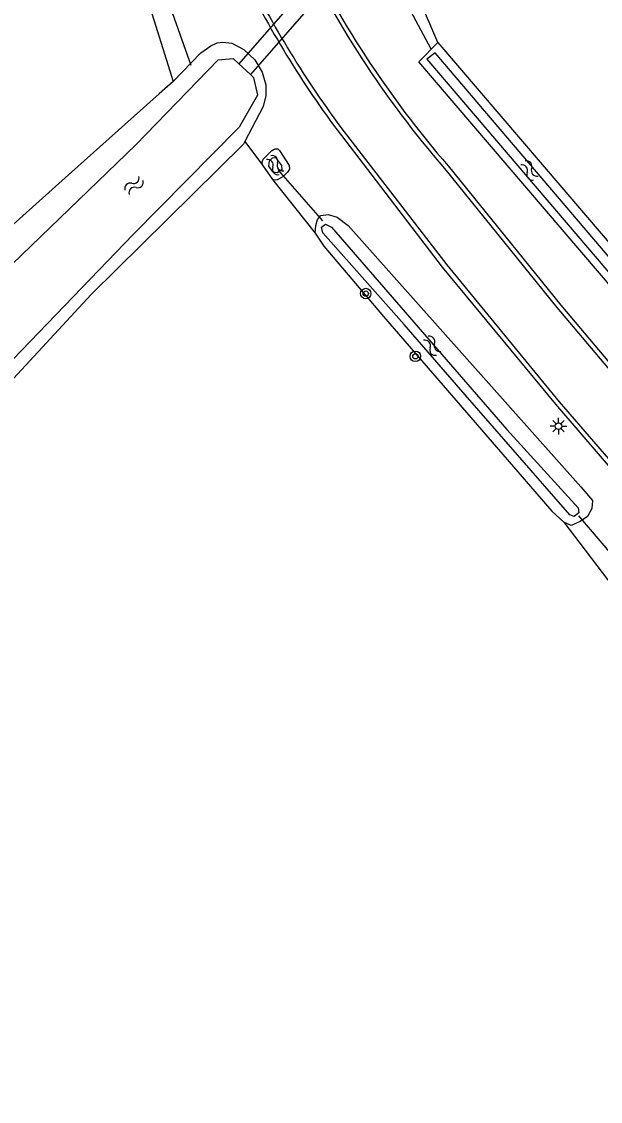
# Model space of a CAD drawing. Extents: x 133000 to 136000, y 400500 to 403500.
# Drawn here: x 135327 to 135371, y 402669.9 to 402751.9 of the extents above; entities that cross this region are included whole.
import ezdxf

# ---------------------------------------------------------------- set-up
doc = ezdxf.new("R2010")
doc.units = 0
for name, color, linetype in [('gg-knt-bronhoudergrens', 7, 'Continuous'), ('gg-knt-verharding', 7, 'Continuous'), ('gg-kntw-bovenkant insteek waterloop', 7, 'Continuous'), ('gg-kntw-waterlijn', 7, 'Continuous'), ('gg-kwrk-duiker nz buis', 7, 'Continuous'), ('gg-kwrk-duiker nz vlak', 7, 'Continuous'), ('gt-grn-vlakafsluiter', 7, 'Continuous'), ('gt-symb-boom', 7, 'Continuous'), ('gt-symb-lichtmast', 7, 'Continuous'), ('gt-symb-watersymbool', 7, 'Continuous'), ('gx-grn-maaiveld', 7, 'Continuous')]:
    doc.layers.add(name, color=color, linetype=linetype)

# ---------------------------------------------------------------- blocks, each defined once
blk = doc.blocks.new('gt0-BOOM')
at = {"layer": 'gt-symb-boom'}
for radius in [0.4, 0.2]:
    blk.add_circle((0, 0), radius, dxfattribs=at)
blk = doc.blocks.new('gt0-WA')
at = {"layer": 'gt-symb-watersymbool'}
for centre, start, end in [((-0.323, 0.022), 28.07249, 151.92751), ((0.427, 0.422), 208.07248, 331.92751), ((-0.323, -0.428), 28.07249, 151.92751), ((0.427, -0.028), 208.07248, 331.92751)]:
    blk.add_arc(centre, 0.425, start, end, dxfattribs=at)
blk = doc.blocks.new('gt0-LMAST')
at = {"layer": 'gt-symb-lichtmast'}
for p, q in [((-0.182, 0.173), (-0.447, 0.438)), ((-0.005, 0.246), (-0.005, 0.621)), ((0.172, 0.173), (0.437, 0.438)), ((-0.255, -0.004), (-0.63, -0.004)), ((-0.182, -0.181), (-0.447, -0.446)), ((-0.005, -0.254), (-0.005, -0.629)), ((0.437, -0.446), (0.172, -0.181)), ((0.245, -0.004), (0.62, -0.004))]:
    blk.add_line(p, q, dxfattribs=at)
blk.add_circle((-0.005, -0.004), 0.25, dxfattribs=at)

msp = doc.modelspace()

# ---------------------------------------------------------------- linework, layer by layer
at = {"layer": 'gg-knt-bronhoudergrens'}
msp.add_line((135358.635, 402750.329), (135356.28, 402755.781), dxfattribs=at)
at = {"layer": 'gg-knt-verharding'}
for points in [[(135350.983, 402743.687), (135358.972, 402733.266), (135367.57, 402722.856), (135376.043, 402713.007), (135394.708, 402691.473), (135404.025, 402680.816), (135413.49, 402669.837), (135431.859, 402648.812), (135440.703, 402638.873), (135449.759, 402629.496), (135454.787, 402624.563), (135460.963, 402618.666), (135470.563, 402609.943), (135481.482, 402600.771), (135492.347, 402592.268), (135495.1, 402590.253)], [(135351.273, 402743.878), (135359.323, 402733.447), (135367.847, 402723.036), (135385.424, 402702.723), (135394.953, 402691.777), (135413.796, 402670.07), (135432.115, 402649.055), (135441.022, 402639.133), (135450.023, 402629.712), (135454.976, 402624.819), (135461.316, 402618.816), (135470.875, 402610.144), (135481.731, 402601.079), (135490.375, 402594.372)], [(135359.132, 402740.769), (135367.661, 402730.204), (135376.449, 402719.804), (135394.265, 402698.862), (135403.381, 402688.266), (135412.23, 402678.097), (135430.817, 402657.135), (135440.16, 402646.648), (135449.456, 402636.638), (135456.252, 402629.75)], [(135359.411, 402740.962), (135367.965, 402730.371), (135376.681, 402720.058), (135385.823, 402709.439), (135394.565, 402699.069), (135403.669, 402688.507), (135412.501, 402678.345), (135431.076, 402657.34), (135440.485, 402646.907), (135449.735, 402636.845), (135456.611, 402630.035)]]:
    msp.add_lwpolyline(points, dxfattribs=at)
for centre, radius, start, end in [((135417.737, 402791.328), 77.4, 205.30709, 220.78467), ((135418.022, 402791.605), 77.46, 205.4018, 220.82891), ((135411.637, 402788.725), 75.2, 205.50636, 216.61023), ((135412.103, 402788.998), 76.084, 205.5397, 216.5507)]:
    msp.add_arc(centre, radius, start, end, dxfattribs=at)
at = {"layer": 'gg-kntw-bovenkant insteek waterloop'}
msp.add_line((135358.635, 402750.329), (135375.032, 402731.137), dxfattribs=at)
for points in [[(135375.032, 402731.137), (135373.578, 402729.666), (135357.181, 402748.858), (135358.635, 402750.329)], [(135338.534, 402747.361), (135337.469, 402746.425), (135330.603, 402740.268), (135323.648, 402734.051)]]:
    msp.add_lwpolyline(points, dxfattribs=at)
at = {"layer": 'gg-kntw-waterlijn'}
msp.add_line((135343.524, 402748.716), (135344.401, 402747.895), dxfattribs=at)
for points in [[(135235.929, 402611.686), (135236.314, 402613.207), (135238.525, 402615.834), (135251.489, 402629.743), (135262.975, 402642.616), (135264.564, 402645.132), (135266.006, 402647.414), (135277.432, 402662.097), (135286.042, 402675.785), (135291.153, 402683.91), (135296.878, 402693.317), (135300.845, 402700.203), (135309.2, 402713.366), (135313.626, 402719.391), (135321.221, 402728.61), (135335.709, 402742.547), (135341.949, 402749.007), (135343.094, 402749.118), (135343.524, 402748.716)], [(135357.81, 402749.053), (135373.656, 402730.466), (135374.252, 402730.975), (135358.424, 402749.54), (135357.81, 402749.053)], [(135344.401, 402747.895), (135344.633, 402747.678), (135344.943, 402746.329), (135343.547, 402743.895), (135335.504, 402735.751), (135321.793, 402721.524), (135315.767, 402714.431), (135312.09, 402709.37), (135305.429, 402697.59), (135303.881, 402694.479), (135298.532, 402684.87), (135295.311, 402679.92), (135293.487, 402676.076), (135290.557, 402671.513), (135284.655, 402662.582), (135280.035, 402655.589), (135274.124, 402648.216), (135267.973, 402640.293), (135259.722, 402630.836), (135250.31, 402620.355), (135241.948, 402611.645), (135240.344, 402609.974), (135237.955, 402609.534)]]:
    msp.add_lwpolyline(points, dxfattribs=at)
at = {"layer": 'gg-kwrk-duiker nz buis'}
for p, q in [((135358.133, 402749.821), (135355.079, 402755.544)), ((135337.946, 402754.074), (135339.883, 402748.616)), ((135349.908, 402736.796), (135346.547, 402740.624)), ((135372.574, 402710.588), (135369.338, 402714.392))]:
    msp.add_line(p, q, dxfattribs=at)
at = {"layer": 'gg-kwrk-duiker nz vlak'}
for p, q in [((135351.771, 402758.159), (135343.524, 402748.716)), ((135352.65, 402757.341), (135344.401, 402747.895))]:
    msp.add_line(p, q, dxfattribs=at)
at = {"layer": 'gt-grn-vlakafsluiter'}
msp.add_line((135336.539, 402753.786), (135338.534, 402747.361), dxfattribs=at)
at = {"layer": 'gx-grn-maaiveld'}
for p, q in [((135343.987, 402742.807), (135345.32, 402741.011)), ((135345.32, 402741.011), (135346.072, 402739.931)), ((135346.072, 402739.931), (135349.32, 402735.853)), ((135368.208, 402713.907), (135371.917, 402709.01))]:
    msp.add_line(p, q, dxfattribs=at)
for points in [[(135338.534, 402747.361), (135340.651, 402749.537), (135341.405, 402750.065), (135341.881, 402750.313), (135342.324, 402750.339), (135342.998, 402750.267), (135343.894, 402749.785), (135344.734, 402748.999), (135345.287, 402748.065), (135345.578, 402747.105), (135345.58, 402746.308), (135345.377, 402745.461), (135343.987, 402742.807)], [(135343.987, 402742.807), (135343.88, 402742.601), (135332.31, 402731.181), (135325.483, 402723.791), (135320.381, 402717.663), (135315.64, 402711.143), (135311.21, 402704.181), (135306.846, 402696.52), (135300.705, 402685.914), (135287.276, 402664.524), (135280.375, 402654.299), (135273.217, 402644.369), (135262.288, 402631.144), (135250.514, 402617.698), (135242.837, 402610.192), (135240.837, 402608.381), (135240.37, 402607.978)], [(135345.32, 402741.011), (135345.287, 402741.261), (135345.382, 402741.466), (135346.014, 402742.101), (135346.136, 402742.185), (135346.289, 402742.242), (135346.493, 402742.242), (135346.622, 402742.134), (135347.336, 402740.99), (135347.368, 402740.715), (135347.216, 402740.485), (135346.858, 402740.132), (135346.443, 402739.907), (135346.29, 402739.868), (135346.072, 402739.931)], [(135346.78, 402740.67), (135346.448, 402740.419), (135346.134, 402740.488), (135345.806, 402740.942), (135345.844, 402741.333), (135346.093, 402741.564), (135346.323, 402741.603), (135346.766, 402740.99), (135346.78, 402740.67)], [(135349.32, 402735.853), (135349.376, 402736.437), (135349.489, 402736.889), (135349.751, 402737.193), (135350.31, 402737.269), (135350.984, 402737.074), (135351.823, 402736.444), (135369.482, 402716.58), (135370.38, 402715.547), (135370.324, 402714.939), (135370.006, 402714.339), (135369.44, 402713.951), (135368.759, 402713.645), (135368.208, 402713.907)], [(135350.569, 402736.308), (135363.884, 402720.947), (135369.286, 402714.988), (135369.338, 402714.617), (135368.98, 402714.335), (135368.647, 402714.474), (135360.699, 402723.568), (135356.087, 402728.92), (135349.905, 402735.883), (135349.814, 402736.293), (135350.108, 402736.537), (135350.569, 402736.308)], [(135349.32, 402735.853), (135349.972, 402734.861), (135354.513, 402729.52), (135367.286, 402714.733), (135368.208, 402713.907)]]:
    msp.add_lwpolyline(points, dxfattribs=at)

# ---------------------------------------------------------------- block references
at = {"layer": 'gt-symb-boom'}
for p in [(135353.16, 402731.261), (135356.928, 402726.495)]:
    msp.add_blockref('gt0-BOOM', p, dxfattribs=at)
at = {"layer": 'gt-symb-lichtmast'}
msp.add_blockref('gt0-LMAST', (135367.799, 402721.199), dxfattribs=at)
at = {"layer": 'gt-symb-watersymbool'}
for p, rotation in [((135346.251, 402741.051), -49.58523463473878), ((135365.553, 402740.65), -49.460848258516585), ((135335.53, 402739.44), 45), ((135358.183, 402727.341), -49.58523463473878)]:
    msp.add_blockref('gt0-WA', p, dxfattribs=dict(at, rotation=rotation))

doc.saveas('drawing.dxf')
